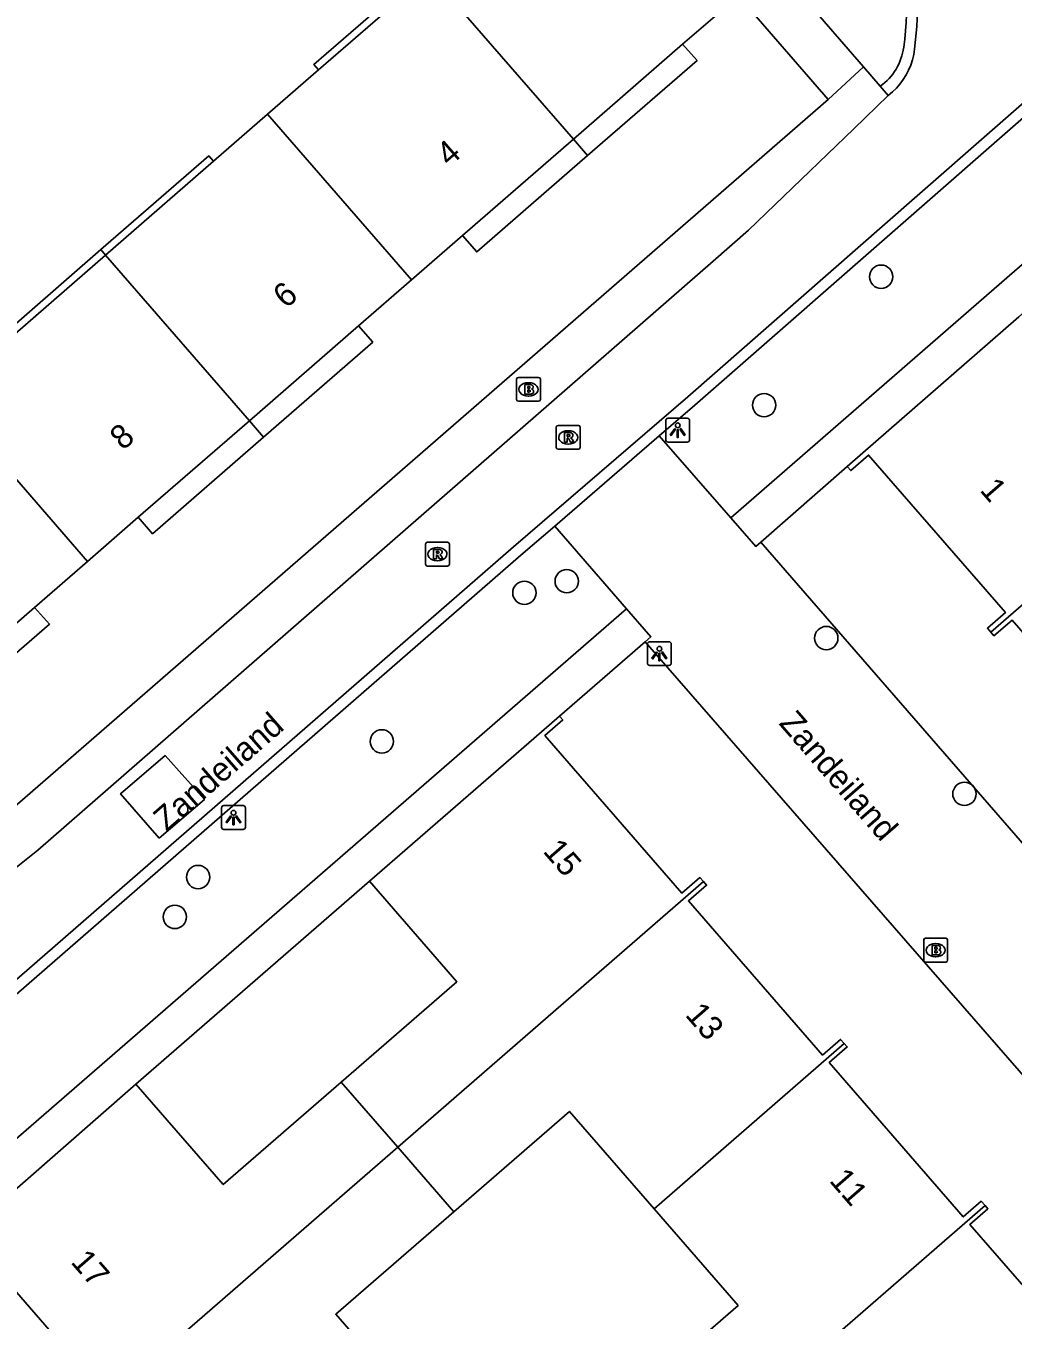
# Model space of a CAD drawing. Extents: x 155888 to 156864, y 383882 to 384671.
# Drawn here: x 156416.5 to 156457.9, y 384291.6 to 384345.8 of the extents above; entities that cross this region are included whole.
import ezdxf

# ---------------------------------------------------------------- set-up
doc = ezdxf.new("R2010")
doc.units = 0
for name, color, linetype in [('IMGEO_Boom', 7, 'Continuous'), ('IMGEO_Brandkraan', 7, 'Continuous'), ('IMGEO_Lichtpunt', 7, 'Continuous'), ('IMGEO_Muur', 7, 'Continuous'), ('IMGEO_Openbare_ruimte_label', 7, 'Continuous'), ('IMGEO_Pand', 7, 'Continuous'), ('IMGEO_Pand_nummerreeks', 7, 'Continuous'), ('IMGEO_Pand_overbouw', 7, 'Continuous'), ('IMGEO_Rijbaan_lokaal_gesloten', 7, 'Continuous'), ('IMGEO_Rijbaan_lokaal_open', 7, 'Continuous'), ('IMGEO_Rioolput', 7, 'Continuous'), ('IMGEO_Voetpad_open', 7, 'Continuous')]:
    doc.layers.add(name, color=color, linetype=linetype)

msp = doc.modelspace()

# ---------------------------------------------------------------- linework, layer by layer
at = {"layer": 'IMGEO_Boom'}
for centre in [(156452.318, 384335.326), (156447.412, 384329.943), (156439.136, 384322.557), (156437.36, 384322.073), (156450.02, 384320.173), (156431.383, 384315.842), (156455.81, 384313.639), (156423.681, 384310.152), (156422.704, 384308.481)]:
    msp.add_circle(centre, 0.489, dxfattribs=at)
at = {"layer": 'IMGEO_Brandkraan'}
for p, q in [((156437.032, 384330.177), (156437.032, 384331.029)), ((156437.107, 384331.103), (156437.959, 384331.103)), ((156437.52, 384330.883), (156437.545, 384330.883)), ((156438.033, 384331.029), (156438.033, 384330.177)), ((156437.959, 384330.103), (156437.107, 384330.103)), ((156437.543, 384330.323), (156437.518, 384330.323)), ((156454.103, 384306.661), (156454.103, 384307.513)), ((156454.178, 384307.587), (156455.03, 384307.587)), ((156454.591, 384307.367), (156454.616, 384307.367)), ((156455.104, 384307.513), (156455.104, 384306.661)), ((156454.614, 384306.807), (156454.589, 384306.807)), ((156455.03, 384306.587), (156454.178, 384306.587))]:
    msp.add_line(p, q, dxfattribs=at)
for points in [[(156437.032, 384330.177), (156437.032, 384331.029)], [(156437.107, 384331.103), (156437.959, 384331.103)], [(156437.38, 384330.803), (156437.38, 384330.403), (156437.593, 384330.403)], [(156437.611, 384330.803), (156437.38, 384330.803)], [(156437.559, 384330.722), (156437.505, 384330.722), (156437.505, 384330.646)], [(156437.505, 384330.646), (156437.558, 384330.646)], [(156438.033, 384331.029), (156438.033, 384330.177)], [(156437.959, 384330.103), (156437.107, 384330.103)], [(156437.567, 384330.57), (156437.505, 384330.57), (156437.505, 384330.489)], [(156437.505, 384330.489), (156437.567, 384330.489)], [(156454.103, 384306.661), (156454.103, 384307.513)], [(156454.178, 384307.587), (156455.03, 384307.587)], [(156455.104, 384307.513), (156455.104, 384306.661)], [(156454.451, 384307.287), (156454.451, 384306.887), (156454.664, 384306.887)], [(156454.682, 384307.287), (156454.451, 384307.287)], [(156454.63, 384307.206), (156454.576, 384307.206), (156454.576, 384307.13)], [(156454.576, 384307.13), (156454.629, 384307.13)], [(156454.638, 384307.054), (156454.576, 384307.054), (156454.576, 384306.973)], [(156454.576, 384306.973), (156454.638, 384306.973)], [(156455.03, 384306.587), (156454.178, 384306.587)]]:
    msp.add_lwpolyline(points, dxfattribs=at)
for centre, radius, start, end in [((156437.109, 384331.027), 0.0765, 91.552, 178.448), ((156437.109, 384331.027), 0.0765, 91.552, 178.448), ((156437.56, 384330.684), 0.0379, 267.8285, 90.9355), ((156437.615, 384330.658), 0.145, 59.4692, 91.5367), ((156437.64, 384330.705), 0.0922, 285.5137, 58.1501), ((156437.957, 384331.027), 0.0765, 1.552, 88.448), ((156437.957, 384331.027), 0.0765, 1.552, 88.448), ((156437.109, 384330.179), 0.0765, 181.552, 268.448), ((156437.109, 384330.179), 0.0765, 181.552, 268.448), ((156437.568, 384330.529), 0.0404, 269.8759, 90.5077), ((156437.599, 384330.654), 0.251, 268.6676, 293.5347), ((156437.645, 384330.513), 0.105, 301.3115, 78.989), ((156437.957, 384330.179), 0.0765, 271.552, 358.448), ((156437.957, 384330.179), 0.0765, 271.552, 358.448), ((156454.18, 384307.511), 0.0765, 91.552, 178.448), ((156454.18, 384307.511), 0.0765, 91.552, 178.448), ((156455.028, 384307.511), 0.0765, 1.552, 88.448), ((156455.028, 384307.511), 0.0765, 1.552, 88.448), ((156454.631, 384307.168), 0.0379, 267.8285, 90.9355), ((156454.639, 384307.013), 0.0404, 269.8759, 90.5077), ((156454.67, 384307.138), 0.251, 268.6676, 293.5347), ((156454.686, 384307.142), 0.145, 59.4692, 91.5367), ((156454.711, 384307.189), 0.0922, 285.5137, 58.1501), ((156454.716, 384306.997), 0.105, 301.3115, 78.989), ((156454.18, 384306.663), 0.0765, 181.552, 268.448), ((156454.18, 384306.663), 0.0765, 181.552, 268.448), ((156455.028, 384306.663), 0.0765, 271.552, 358.448), ((156455.028, 384306.663), 0.0765, 271.552, 358.448)]:
    msp.add_arc(centre, radius, start, end, dxfattribs=at)
for centre, major_axis, ratio, start_param, end_param in [((156437.519, 384330.603), (-0.387, 0.002), 0.722429, 4.712389, 7.853982), ((156437.544, 384330.603), (-0.39, 0.002), 0.717154, 1.570796, 4.712389), ((156454.59, 384307.087), (-0.387, 0.002), 0.722429, 4.712389, 7.853982), ((156454.615, 384307.087), (-0.39, 0.002), 0.717154, 1.570796, 4.712389)]:
    msp.add_ellipse(centre, major_axis=major_axis, ratio=ratio, start_param=start_param, end_param=end_param, dxfattribs=at)
at = {"layer": 'IMGEO_Lichtpunt'}
for p, q in [((156443.29, 384329.296), (156443.29, 384328.489)), ((156443.29, 384329.296), (156443.29, 384328.489)), ((156444.192, 384329.391), (156443.384, 384329.391)), ((156444.192, 384329.391), (156443.384, 384329.391)), ((156444.286, 384328.489), (156444.286, 384329.296)), ((156444.286, 384328.489), (156444.286, 384329.296)), ((156443.384, 384328.395), (156444.192, 384328.395)), ((156443.384, 384328.395), (156444.192, 384328.395)), ((156442.521, 384319.927), (156442.521, 384319.12)), ((156442.521, 384319.927), (156442.521, 384319.12)), ((156443.423, 384320.022), (156442.615, 384320.022)), ((156443.423, 384320.022), (156442.615, 384320.022)), ((156443.517, 384319.12), (156443.517, 384319.927)), ((156443.517, 384319.12), (156443.517, 384319.927)), ((156442.615, 384319.026), (156443.423, 384319.026)), ((156442.615, 384319.026), (156443.423, 384319.026)), ((156424.665, 384313.052), (156424.665, 384312.245)), ((156424.665, 384313.052), (156424.665, 384312.245)), ((156425.567, 384313.147), (156424.759, 384313.147)), ((156425.567, 384313.147), (156424.759, 384313.147)), ((156425.661, 384312.245), (156425.661, 384313.052)), ((156425.661, 384312.245), (156425.661, 384313.052)), ((156424.759, 384312.151), (156425.567, 384312.151)), ((156424.759, 384312.151), (156425.567, 384312.151))]:
    msp.add_line(p, q, dxfattribs=at)
for points in [[(156443.664, 384328.96), (156443.703, 384328.932), (156443.515, 384328.67), (156443.477, 384328.697), (156443.664, 384328.96)], [(156443.766, 384328.912), (156443.813, 384328.912), (156443.813, 384328.59), (156443.766, 384328.59), (156443.766, 384328.912)], [(156443.876, 384328.932), (156443.914, 384328.959), (156444.101, 384328.697), (156444.062, 384328.669), (156443.876, 384328.932)], [(156442.895, 384319.591), (156442.934, 384319.563), (156442.746, 384319.301), (156442.708, 384319.328), (156442.895, 384319.591)], [(156442.997, 384319.543), (156443.044, 384319.543), (156443.044, 384319.221), (156442.997, 384319.221), (156442.997, 384319.543)], [(156443.107, 384319.563), (156443.145, 384319.59), (156443.332, 384319.328), (156443.293, 384319.3), (156443.107, 384319.563)], [(156425.039, 384312.716), (156425.078, 384312.688), (156424.89, 384312.426), (156424.852, 384312.453), (156425.039, 384312.716)], [(156425.141, 384312.668), (156425.188, 384312.668), (156425.188, 384312.346), (156425.141, 384312.346), (156425.141, 384312.668)], [(156425.251, 384312.688), (156425.289, 384312.715), (156425.476, 384312.453), (156425.437, 384312.425), (156425.251, 384312.688)]]:
    msp.add_lwpolyline(points, dxfattribs=at)
for centre in [(156443.789, 384329.094), (156443.02, 384319.725), (156425.164, 384312.85)]:
    msp.add_circle(centre, 0.0994, dxfattribs=at)
for centre, start, end in [((156443.384, 384329.296), 90, 180), ((156443.384, 384329.296), 90, 180), ((156444.192, 384329.296), 0, 90), ((156444.192, 384329.296), 0, 90), ((156443.384, 384328.489), 180, 270), ((156443.384, 384328.489), 180, 270), ((156444.192, 384328.489), 270, 0), ((156444.192, 384328.489), 270, 360), ((156442.615, 384319.927), 90, 180), ((156442.615, 384319.927), 90, 180), ((156443.423, 384319.927), 0, 90), ((156443.423, 384319.927), 0, 90), ((156442.615, 384319.12), 180, 270), ((156442.615, 384319.12), 180, 270), ((156443.423, 384319.12), 270, 0), ((156443.423, 384319.12), 270, 360), ((156424.759, 384313.052), 90, 180), ((156424.759, 384313.052), 90, 180), ((156425.567, 384313.052), 0, 90), ((156425.567, 384313.052), 0, 90), ((156424.759, 384312.245), 180, 270), ((156424.759, 384312.245), 180, 270), ((156425.567, 384312.245), 270, 0), ((156425.567, 384312.245), 270, 360)]:
    msp.add_arc(centre, 0.0946, start, end, dxfattribs=at)
at = {"layer": 'IMGEO_Muur'}
msp.add_lwpolyline([(156430.86, 384309.973), (156421.071, 384301.467)], dxfattribs=at)
at = {"layer": 'IMGEO_Pand'}
for points in [[(156426.593, 384342.138), (156428.735, 384344), (156433.382, 384348.039)], [(156439.415, 384341.093), (156433.382, 384348.039)], [(156439.415, 384341.093), (156443.993, 384345.072), (156446.34, 384347.112)], [(156419.802, 384336.236), (156424.325, 384340.167), (156426.593, 384342.138)], [(156426.593, 384342.138), (156432.625, 384335.192)], [(156432.625, 384335.192), (156434.766, 384337.052), (156439.415, 384341.093)], [(156413.013, 384330.335), (156415.132, 384332.177), (156419.802, 384336.236)], [(156425.834, 384329.289), (156419.802, 384336.236)], [(156425.834, 384329.289), (156430.407, 384333.264), (156432.625, 384335.192)], [(156450.897, 384327.362), (156458.088, 384333.641), (156458.808, 384334.27)], [(156469.786, 384331.59), (156456.92, 384320.42)], [(156419.046, 384323.389), (156413.013, 384330.335)], [(156419.046, 384323.389), (156421.172, 384325.237), (156425.834, 384329.289)], [(156456.92, 384320.42), (156456.774, 384320.588), (156457.529, 384321.244), (156451.791, 384327.849), (156451.042, 384327.195), (156450.897, 384327.362)], [(156412.256, 384317.488), (156416.82, 384321.455), (156419.046, 384323.389)], [(156462.826, 384313.623), (156462.643, 384313.833), (156463.398, 384314.488), (156457.805, 384320.926), (156457.05, 384320.27), (156456.92, 384320.42)], [(156438.828, 384316.897), (156438.077, 384316.244), (156430.86, 384309.973)], [(156438.828, 384316.897), (156438.966, 384316.739), (156438.215, 384316.086), (156443.966, 384309.471), (156444.721, 384310.127), (156444.865, 384309.961)], [(156430.86, 384309.973), (156434.522, 384305.762), (156429.677, 384301.552)], [(156432.048, 384298.824), (156444.865, 384309.961)], [(156444.865, 384309.961), (156444.996, 384309.81), (156444.241, 384309.154), (156449.864, 384302.686), (156450.62, 384303.342), (156450.771, 384303.169)], [(156450.771, 384303.169), (156442.799, 384296.241)], [(156450.771, 384303.169), (156450.895, 384303.026), (156450.14, 384302.369), (156455.763, 384295.901), (156456.518, 384296.558), (156456.677, 384296.374)], [(156413.155, 384294.555), (156421.071, 384301.467)], [(156429.677, 384301.552), (156424.731, 384297.255), (156421.071, 384301.467)], [(156429.677, 384301.552), (156432.048, 384298.824)], [(156434.4, 384296.118), (156439.246, 384300.328), (156442.799, 384296.241)], [(156432.048, 384298.824), (156419.169, 384287.633)], [(156434.4, 384296.118), (156432.048, 384298.824)], [(156433.007, 384287.731), (156429.454, 384291.82), (156434.4, 384296.118)], [(156442.799, 384296.241), (156446.32, 384292.192), (156441.474, 384287.981)], [(156443.861, 384285.236), (156456.677, 384296.374)], [(156456.677, 384296.374), (156456.793, 384296.241), (156456.038, 384295.584), (156461.803, 384288.953), (156462.554, 384289.606), (156462.691, 384289.448)], [(156419.169, 384287.633), (156419.037, 384287.785), (156419.792, 384288.441), (156414.054, 384295.046), (156413.3, 384294.388), (156413.155, 384294.555)]]:
    msp.add_lwpolyline(points, dxfattribs=at)
at = {"layer": 'IMGEO_Pand_overbouw'}
for points in [[(156428.735, 384344), (156433.382, 384348.039), (156433.185, 384348.265), (156428.538, 384344.226)], [(156443.993, 384345.072), (156439.415, 384341.093), (156440.01, 384340.408), (156444.599, 384344.397)], [(156439.415, 384341.093), (156434.766, 384337.052), (156435.361, 384336.367), (156440.01, 384340.408)], [(156424.325, 384340.167), (156424.128, 384340.393), (156419.605, 384336.462), (156419.802, 384336.236)], [(156415.132, 384332.177), (156419.802, 384336.236), (156419.605, 384336.462), (156414.935, 384332.403)], [(156430.407, 384333.264), (156425.834, 384329.289), (156426.429, 384328.603), (156431.003, 384332.588)], [(156421.172, 384325.237), (156421.773, 384324.547), (156426.429, 384328.603), (156425.834, 384329.289)], [(156412.256, 384317.488), (156412.865, 384316.787), (156417.451, 384320.762), (156416.82, 384321.455)]]:
    msp.add_lwpolyline(points, close=True, dxfattribs=at)
at = {"layer": 'IMGEO_Rijbaan_lokaal_gesloten'}
for points in [[(156452.614, 384342.929), (156452.792, 384343.075), (156452.957, 384343.234), (156453.108, 384343.407), (156453.245, 384343.591), (156453.367, 384343.786), (156453.472, 384343.99), (156453.56, 384344.202), (156453.631, 384344.42), (156453.684, 384344.644), (156453.718, 384344.871), (156453.819, 384345.817), (156453.858, 384346.767), (156453.836, 384347.718), (156453.752, 384348.666), (156453.607, 384349.606), (156453.401, 384350.535), (156453.321, 384350.834), (156453.214, 384351.123), (156453.08, 384351.402), (156452.921, 384351.667), (156452.738, 384351.915), (156452.532, 384352.146), (156451.421, 384353.443)], [(156466.597, 384349.82), (156461.728, 384345.598), (156460.345, 384344.417), (156453.722, 384338.62), (156444.208, 384330.292), (156436.91, 384323.995), (156406.345, 384297.398), (156405.149, 384296.413)], [(156416.955, 384311.282), (156445.277, 384335.973), (156446.759, 384337.276), (156451.168, 384341.533), (156452.614, 384342.929)]]:
    msp.add_lwpolyline(points, dxfattribs=at)
msp.add_arc((156364.158, 384375.946), 83.48, 303.35258, 309.23066, dxfattribs=at)
at = {"layer": 'IMGEO_Rijbaan_lokaal_open'}
for points in [[(156443.01, 384328.651), (156444.51, 384329.945), (156454.025, 384338.274), (156460.646, 384344.069), (156460.835, 384344.231)], [(156452.282, 384343.313), (156452.614, 384342.929)], [(156438.632, 384324.873), (156443.01, 384328.651)], [(156446.013, 384325.218), (156443.01, 384328.651)], [(156446.013, 384325.218), (156447.064, 384324.016), (156447.272, 384324.198)], [(156405.446, 384296.062), (156406.642, 384297.047), (156437.211, 384323.647), (156438.632, 384324.873)], [(156438.632, 384324.873), (156441.648, 384321.401)], [(156470.793, 384296.488), (156470.657, 384296.646), (156470.977, 384296.926), (156447.272, 384324.198)], [(156441.648, 384321.401), (156442.663, 384320.232), (156442.421, 384320.021)], [(156442.421, 384320.021), (156466.177, 384292.757), (156466.504, 384293.041), (156466.642, 384292.883)], [(156422.05, 384311.784), (156423.943, 384313.402), (156422.303, 384315.249), (156420.43, 384313.644), (156422.05, 384311.784)]]:
    msp.add_lwpolyline(points, dxfattribs=at)
for centre, radius, start, end in [((156439.261, 384346.903), 14.138, 352.0612, 14.4052), ((156450.899, 384345.256), 2.384, 305.4452, 352.6376)]:
    msp.add_arc(centre, radius, start, end, dxfattribs=at)
at = {"layer": 'IMGEO_Rioolput'}
for p, q in [((156438.699, 384328.164), (156438.699, 384329.016)), ((156438.774, 384329.09), (156439.626, 384329.09)), ((156439.7, 384329.016), (156439.7, 384328.164)), ((156439.187, 384328.87), (156439.212, 384328.87)), ((156439.626, 384328.09), (156438.774, 384328.09)), ((156439.21, 384328.31), (156439.185, 384328.31)), ((156433.288, 384324.192), (156434.14, 384324.192)), ((156433.213, 384323.266), (156433.213, 384324.118)), ((156433.701, 384323.972), (156433.726, 384323.972)), ((156434.214, 384324.118), (156434.214, 384323.266)), ((156434.14, 384323.192), (156433.288, 384323.192)), ((156433.724, 384323.412), (156433.699, 384323.412))]:
    msp.add_line(p, q, dxfattribs=at)
for points in [[(156438.699, 384328.164), (156438.699, 384329.016)], [(156438.774, 384329.09), (156439.626, 384329.09)], [(156439.7, 384329.016), (156439.7, 384328.164)], [(156439.288, 384328.788), (156439.036, 384328.79), (156439.036, 384328.39)], [(156439.036, 384328.39), (156439.16, 384328.39), (156439.16, 384328.552), (156439.171, 384328.552)], [(156439.214, 384328.709), (156439.16, 384328.709), (156439.16, 384328.628)], [(156439.16, 384328.628), (156439.212, 384328.628)], [(156439.218, 384328.523), (156439.289, 384328.39), (156439.429, 384328.39), (156439.364, 384328.516)], [(156439.626, 384328.09), (156438.774, 384328.09)], [(156433.288, 384324.192), (156434.14, 384324.192)], [(156433.213, 384323.266), (156433.213, 384324.118)], [(156433.802, 384323.89), (156433.55, 384323.892), (156433.55, 384323.492)], [(156433.55, 384323.492), (156433.674, 384323.492), (156433.674, 384323.654), (156433.685, 384323.654)], [(156433.728, 384323.811), (156433.674, 384323.811), (156433.674, 384323.73)], [(156433.674, 384323.73), (156433.726, 384323.73)], [(156433.732, 384323.625), (156433.803, 384323.492), (156433.943, 384323.492), (156433.878, 384323.618)], [(156434.214, 384324.118), (156434.214, 384323.266)], [(156434.14, 384323.192), (156433.288, 384323.192)]]:
    msp.add_lwpolyline(points, dxfattribs=at)
for centre, radius, start, end in [((156438.776, 384329.014), 0.0765, 91.552, 178.448), ((156438.776, 384329.014), 0.0765, 91.552, 178.448), ((156439.624, 384329.014), 0.0765, 1.552, 88.448), ((156439.624, 384329.014), 0.0765, 1.552, 88.448), ((156439.17, 384328.499), 0.0533, 26.0293, 88.6989), ((156439.196, 384328.817), 0.19, 274.7715, 282.9687), ((156439.22, 384328.613), 0.0964, 77.0061, 93.1865), ((156439.234, 384328.67), 0.0378, 276.6634, 79.6772), ((156439.287, 384328.678), 0.109, 350.3612, 89.416), ((156439.285, 384328.678), 0.112, 277.5842, 350.9817), ((156439.269, 384328.463), 0.108, 29.5134, 73.7905), ((156438.776, 384328.166), 0.0765, 181.552, 268.448), ((156438.776, 384328.166), 0.0765, 181.552, 268.448), ((156439.624, 384328.166), 0.0765, 271.552, 358.448), ((156439.624, 384328.166), 0.0765, 271.552, 358.448), ((156433.29, 384324.116), 0.0765, 91.552, 178.448), ((156433.29, 384324.116), 0.0765, 91.552, 178.448), ((156434.138, 384324.116), 0.0765, 1.552, 88.448), ((156434.138, 384324.116), 0.0765, 1.552, 88.448), ((156433.684, 384323.601), 0.0533, 26.0293, 88.6989), ((156433.71, 384323.919), 0.19, 274.7715, 282.9687), ((156433.734, 384323.715), 0.0964, 77.0061, 93.1865), ((156433.748, 384323.772), 0.0378, 276.6634, 79.6772), ((156433.801, 384323.78), 0.109, 350.3612, 89.416), ((156433.799, 384323.78), 0.112, 277.5842, 350.9817), ((156433.783, 384323.565), 0.108, 29.5134, 73.7905), ((156433.29, 384323.268), 0.0765, 181.552, 268.448), ((156433.29, 384323.268), 0.0765, 181.552, 268.448), ((156434.138, 384323.268), 0.0765, 271.552, 358.448), ((156434.138, 384323.268), 0.0765, 271.552, 358.448)]:
    msp.add_arc(centre, radius, start, end, dxfattribs=at)
for centre, major_axis, ratio, start_param, end_param in [((156439.186, 384328.59), (-0.387, 0.002), 0.722429, 4.712389, 7.853982), ((156439.211, 384328.59), (-0.39, 0.002), 0.717154, 1.570796, 4.712389), ((156433.7, 384323.692), (-0.387, 0.002), 0.722429, 4.712389, 7.853982), ((156433.725, 384323.692), (-0.39, 0.002), 0.717154, 1.570796, 4.712389)]:
    msp.add_ellipse(centre, major_axis=major_axis, ratio=ratio, start_param=start_param, end_param=end_param, dxfattribs=at)
at = {"layer": 'IMGEO_Voetpad_open'}
for points in [[(156451.581, 384344.121), (156420.201, 384380.296)], [(156446.34, 384347.112), (156450.097, 384342.754)], [(156450.097, 384342.754), (156451.581, 384344.121)], [(156452.282, 384343.313), (156451.581, 384344.121)], [(156450.097, 384342.754), (156409.037, 384307.075)], [(156463.884, 384340.743), (156457.059, 384334.814), (156446.013, 384325.218)], [(156447.272, 384324.198), (156450.897, 384327.362)], [(156441.648, 384321.401), (156408.176, 384292.336)], [(156442.421, 384320.021), (156438.828, 384316.897)], [(156421.071, 384301.467), (156430.86, 384309.973)]]:
    msp.add_lwpolyline(points, dxfattribs=at)

# ---------------------------------------------------------------- texts
at = {"layer": 'IMGEO_Openbare_ruimte_label'}
for rotation, p in [(41.0674, (156422.359, 384312.032)), (310.9865, (156447.999, 384316.583))]:
    msp.add_text('Zandeiland', height=1, rotation=rotation, dxfattribs=at).set_placement(p)
at = {"layer": 'IMGEO_Pand_nummerreeks'}
for s, rotation, p in [('4', 40.9959, (156434.213, 384339.911)), ('6', 40.9959, (156427.369, 384333.962)), ('8', 40.9959, (156420.527, 384328.015)), ('1', 310.9828, (156456.421, 384326.361)), ('15', 311.002, (156438.103, 384311.217)), ('13', 311.002, (156444.068, 384304.354)), ('11', 311.002, (156450.109, 384297.406)), ('17', 310.9828, (156418.308, 384293.992))]:
    msp.add_text(s, height=1, rotation=rotation, dxfattribs=at).set_placement(p)

doc.saveas('drawing.dxf')
